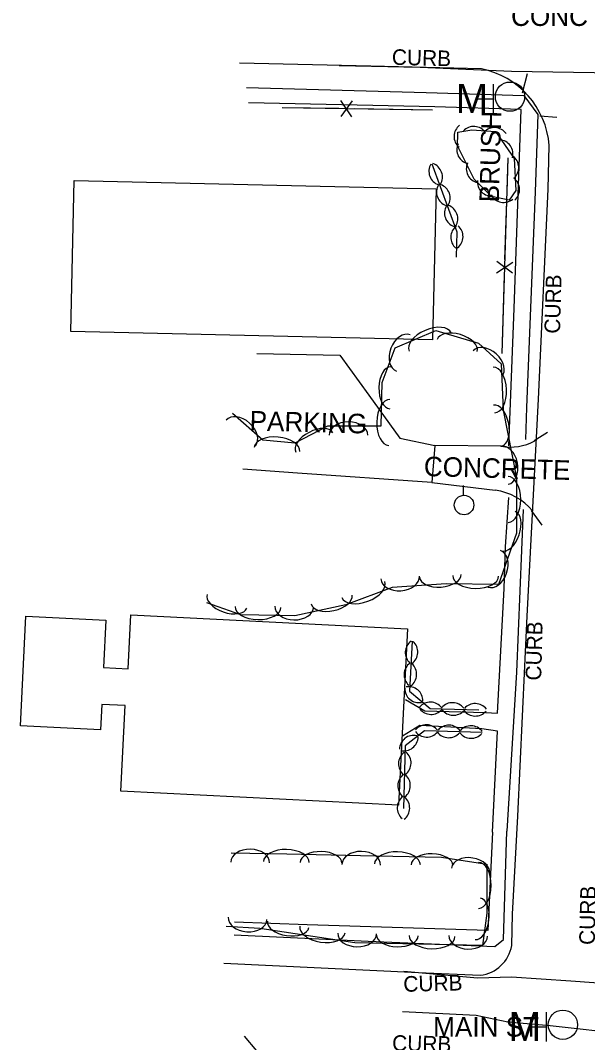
# Model space of a CAD drawing. Extents: x 978516 to 993312, y 1836504 to 1846212.
# Drawn here: x 992094.5 to 992239.7, y 1842621.1 to 1842882.7 of the extents above; entities that cross this region are included whole.
import ezdxf

# ---------------------------------------------------------------- set-up
doc = ezdxf.new("R2010")
doc.units = 0
for name, color, linetype in [('S_BUILDING', 7, 'Continuous'), ('S_CURB', 7, 'Continuous'), ('S_CURB_ANNOT', 7, 'Continuous'), ('S_EDGE_CONCRETE', 7, 'Continuous'), ('S_EDGE_PAVEMENT', 7, 'Continuous'), ('S_FENCE', 7, 'Continuous'), ('S_MANHOLE', 7, 'Continuous'), ('S_PARKING', 7, 'Continuous'), ('S_PARKING_ANNOT', 7, 'Continuous'), ('S_PAVEMENT_CROWN', 7, 'Continuous'), ('S_SIDEWALK', 7, 'Continuous'), ('S_SURVEY_TEXT_ANNOT', 7, 'Continuous'), ('S_TREE', 7, 'Continuous'), ('S_TREE_ANNOT', 7, 'Continuous'), ('S_UTILITY_POLE', 7, 'Continuous')]:
    doc.layers.add(name, color=color, linetype=linetype)

msp = doc.modelspace()

# ---------------------------------------------------------------- linework, layer by layer
at = {"layer": 'S_BUILDING'}
for points in [[(992108.3, 1842841.76), (992200.88, 1842839.63), (992199.99, 1842801.02), (992107.41, 1842803.15)], [(992193.56, 1842727.03), (992191.31, 1842681.9), (992120.22, 1842685.45), (992121.31, 1842707.35), (992115.32, 1842707.65), (992114.99, 1842701.14), (992094.51, 1842702.16), (992095.91, 1842730.23), (992116.4, 1842729.21), (992115.8, 1842717.1), (992122.05, 1842716.79), (992122.74, 1842730.56)]]:
    msp.add_lwpolyline(points, close=True, dxfattribs=at)
at = {"layer": 'S_CURB'}
for points in [[(992222.99, 1842864.19), (992224.29, 1842869.17)], [(992227.42, 1842858.29), (992231.78, 1842858.02)], [(992225.98, 1842775.22), (992229.42, 1842777.31)], [(992225.27, 1842757.31), (992227.97, 1842753.54)], [(992154.99, 1842618.96), (992151.88, 1842622.72)]]:
    msp.add_lwpolyline(points, dxfattribs=at)
at = {"layer": 'S_EDGE_CONCRETE'}
msp.add_lwpolyline([(992252.02, 1842869.15), (992236.11, 1842869.42), (992220.2, 1842869.69), (992196.79, 1842870.73), (992176.08, 1842871.13)], dxfattribs=at)
at = {"layer": 'S_EDGE_PAVEMENT'}
for points in [[(992212.49, 1842870.38), (992184.22, 1842871.04), (992150.61, 1842871.83)], [(992221.82, 1842679.02), (992224.24, 1842730.21), (992227.15, 1842785.83), (992229.6, 1842839.56), (992229.87, 1842850.77)], [(992220.3, 1842645.94), (992220.49, 1842653.95), (992221.82, 1842679.02)], [(992146.54, 1842641.46), (992196.41, 1842639.07), (992212.19, 1842638.33)], [(992312.47, 1842636.56), (992278.23, 1842636.46), (992264.45, 1842636.07), (992250.67, 1842635.69), (992235.42, 1842636.78), (992220.17, 1842637.86), (992211.47, 1842637.56), (992192.67, 1842639.26)]]:
    msp.add_lwpolyline(points, dxfattribs=at)
msp.add_arc((992211.17, 1842647.54), 9.26, 276.3138, 350.0156, dxfattribs=at)
msp.add_ellipse((992208.11, 1842848.99), major_axis=(-7.33, 20.57), ratio=0.999687, start_param=4.451759, end_param=5.738637, dxfattribs=at)
at = {"layer": 'S_FENCE'}
for p, q in [((992179.43, 1842862.17), (992176.5, 1842858.12)), ((992179.37, 1842858.08), (992176.56, 1842862.22)), ((992216.39, 1842818.15), (992220.57, 1842820.89)), ((992220.49, 1842818.02), (992216.48, 1842821.02))]:
    msp.add_line(p, q, dxfattribs=at)
for points in [[(992175.97, 1842860.18), (992161.47, 1842860.39)], [(992199.97, 1842859.82), (992161.47, 1842860.39)], [(992199.97, 1842859.82), (992179.97, 1842860.12)], [(992217.81, 1842797.53), (992219.35, 1842847.6)], [(992219.16, 1842841.51), (992219.35, 1842847.6)], [(992218.54, 1842821.52), (992219.16, 1842841.51)], [(992217.81, 1842797.53), (992218.42, 1842817.52)]]:
    msp.add_lwpolyline(points, dxfattribs=at)
at = {"layer": 'S_MANHOLE'}
for p, q in [((992215.62, 1842858.96), (992215.62, 1842866.46)), ((992211.44, 1842862.67), (992215.62, 1842862.67)), ((992229.16, 1842621.38), (992229.16, 1842628.89)), ((992224.98, 1842625.09), (992229.16, 1842625.09))]:
    msp.add_line(p, q, dxfattribs=at)
for centre in [(992219.82, 1842863.23), (992233.35, 1842625.65)]:
    msp.add_circle(centre, 3.75, dxfattribs=at)
at = {"layer": 'S_PARKING'}
for points in [[(992155.05, 1842797.52), (992176.25, 1842797.04), (992183.67, 1842786.78), (992191.65, 1842775.83), (992200.57, 1842773.9)], [(992217.55, 1842773.73), (992200.57, 1842773.9), (992199.84, 1842764.5), (992216.05, 1842762.51)], [(992199.84, 1842764.5), (992165.42, 1842766.83), (992151.47, 1842767.91)]]:
    msp.add_lwpolyline(points, dxfattribs=at)
for centre, major_axis, ratio, start_param, end_param in [((992219.8, 1842786.06), (13.07, -0.4), 0.957844, 4.568461, 5.249072), ((992213.8, 1842747.26), (11.45, 10.35), 0.997516, 6.248461, 6.97365)]:
    msp.add_ellipse(centre, major_axis=major_axis, ratio=ratio, start_param=start_param, end_param=end_param, dxfattribs=at)
at = {"layer": 'S_PAVEMENT_CROWN'}
msp.add_lwpolyline([(992302.02, 1842620.02), (992280.16, 1842622.61), (992265.07, 1842622.86), (992249.98, 1842623.12), (992230.08, 1842625.41), (992219.3, 1842626.3), (992211.18, 1842628), (992192.34, 1842628.93)], dxfattribs=at)
at = {"layer": 'S_SIDEWALK'}
for points in [[(992152.38, 1842865.54), (992198.33, 1842864.27), (992223.32, 1842863.56), (992226.91, 1842858.7), (992226.23, 1842838.84), (992224.02, 1842783.64), (992223.8, 1842775.46)], [(992219.53, 1842773.85), (992220.89, 1842809.01), (992222.7, 1842859.94), (992200.62, 1842860.62), (992152.87, 1842861.64)], [(992193.06, 1842708.95), (992198.01, 1842706.04), (992213.59, 1842705.62), (992216.64, 1842705.44), (992218.33, 1842737.32), (992218.65, 1842748.02), (992219.53, 1842760.59)], [(992223.22, 1842757.56), (992221.46, 1842715.87), (992218.98, 1842675.17)], [(992215.3, 1842674.98), (992216.58, 1842700.78), (992212.65, 1842701.44), (992196.76, 1842702.3), (992192.3, 1842699.49)], [(992149.19, 1842648.7), (992183.5, 1842647.05), (992215.93, 1842645.71), (992218.18, 1842647.49), (992218.98, 1842675.17)], [(992215.3, 1842674.98), (992214.12, 1842649.74), (992167.9, 1842651.26), (992149.32, 1842651.95)]]:
    msp.add_lwpolyline(points, dxfattribs=at)
at = {"layer": 'S_TREE'}
for points in [[(992206.41, 1842850.29), (992206.5, 1842854.16), (992210.06, 1842854.74), (992216.14, 1842854.32), (992220.93, 1842847.41), (992221.31, 1842839.23), (992219.6, 1842836.71), (992215.06, 1842837.68), (992210.66, 1842842.14), (992206.57, 1842850.34)], [(992199.58, 1842845.91), (992199.61, 1842845.82)], [(992199.82, 1842846.07), (992206.24, 1842828.63), (992206.06, 1842822.15)], [(992148.76, 1842782.2), (992156.57, 1842775.35), (992164.85, 1842774.59), (992173.19, 1842778.94), (992186.81, 1842778.97), (992187.07, 1842790.03), (992190.44, 1842798.9), (992200.86, 1842803.4), (992211.75, 1842800.14), (992217.6, 1842794.84), (992218.03, 1842783.01), (992221.45, 1842765.67), (992221.49, 1842751.5), (992216.88, 1842738.38), (992203.48, 1842738.56), (992189.64, 1842737.59), (992177.79, 1842733.13), (992164.77, 1842730.3), (992150.95, 1842730.58), (992142.23, 1842733.62)], [(992194.78, 1842723.85), (992194.09, 1842711.06), (992199.36, 1842706.64), (992211.85, 1842706.25)], [(992194.5, 1842723.8), (992194.5, 1842723.7)], [(992208.11, 1842706.09), (992208.21, 1842706.09)], [(992212.7, 1842700.51), (992197.94, 1842700.91), (992192.99, 1842697.08), (992192.55, 1842681.05)], [(992212.64, 1842700.79), (992212.54, 1842700.79)], [(992192.51, 1842689.66), (992192.5, 1842689.56)], [(992148.41, 1842669.69), (992162.71, 1842669.4), (992181.53, 1842669.01), (992202.32, 1842668.58), (992213.9, 1842666.75), (992213.89, 1842654.21), (992212.82, 1842645.96), (992200.56, 1842646.21), (992180.14, 1842646.62), (992155.78, 1842650.28), (992147.15, 1842650.81)]]:
    msp.add_lwpolyline(points, dxfattribs=at)
for centre, start, end in [((992209.14, 1842853.05), 127.7697, 229.3666), ((992210.55, 1842851.96), 35.2286, 136.8255), ((992215.83, 1842851.67), 35.2286, 136.8255), ((992216.93, 1842848.57), 343.9738, 85.5707), ((992209.85, 1842849.65), 155.7195, 257.3164), ((992218.41, 1842845.08), 311.8277, 53.4246), ((992202.7, 1842844.12), 149.4009, 250.9978), ((992198.9, 1842842.65), 329.4009, 70.9978), ((992212.28, 1842844.78), 155.7195, 257.3164), ((992215.13, 1842841.4), 173.8293, 275.4262), ((992218.63, 1842839.44), 311.8277, 53.4246), ((992204.65, 1842838.82), 149.4009, 250.9978), ((992200.88, 1842837.27), 329.4009, 70.9978), ((992218.25, 1842839.8), 207.1592, 308.7561), ((992206.69, 1842833.44), 149.4009, 250.9978), ((992202.83, 1842831.97), 329.4009, 70.9978), ((992208.3, 1842827.25), 127.647, 229.2439), ((992204.16, 1842827.44), 307.647, 49.2439), ((992196.66, 1842720.92), 126.0878, 227.6847), ((992192.59, 1842721.07), 306.0878, 47.6847), ((992196.36, 1842715.28), 126.0878, 227.6847), ((992192.28, 1842715.35), 306.0878, 47.6847), ((992196.51, 1842711.75), 179.214, 280.8109), ((992193.9, 1842708.56), 359.214, 100.8109), ((992199.44, 1842704.6), 37.4189, 139.0158), ((992205.1, 1842704.46), 37.4189, 139.0158), ((992210.89, 1842704.24), 37.4189, 139.0158), ((992199.64, 1842708.74), 217.4189, 319.0158), ((992205.3, 1842708.52), 217.4189, 319.0158), ((992210.95, 1842708.32), 217.4189, 319.0158), ((992198.42, 1842698.8), 37.647, 139.2439), ((992198.48, 1842702.93), 217.647, 319.2439), ((992204.13, 1842702.78), 217.647, 319.2439), ((992204.17, 1842698.7), 37.647, 139.2439), ((992209.86, 1842702.62), 217.647, 319.2439), ((992209.82, 1842698.55), 37.647, 139.2439), ((992195.16, 1842696.1), 76.8883, 178.4852), ((992192.68, 1842699.42), 256.8883, 358.4852), ((992194.92, 1842692.48), 127.647, 229.2439), ((992190.86, 1842692.67), 307.647, 49.2439), ((992194.74, 1842686.83), 127.647, 229.2439), ((992190.67, 1842686.88), 307.647, 49.2439), ((992194.59, 1842681.19), 127.647, 229.2439), ((992190.51, 1842681.15), 307.647, 49.2439)]:
    msp.add_arc(centre, 3.64, start, end, dxfattribs=at)
for centre, major_axis, ratio in [((992199.36, 1842800.44), (-5.39, -2.33), 0.55008), ((992192.5, 1842797.63), (-1.76, -4.63), 0.685311), ((992206.3, 1842799.56), (-5.12, 1.53), 0.540699), ((992214.04, 1842794.85), (-3.67, 3.33), 0.685311), ((992189.16, 1842788.71), (-0.12, -5.35), 0.540699), ((992215.72, 1842788.15), (-0.21, 5.86), 0.55008), ((992188.95, 1842779.84), (-0.14, -5.87), 0.55008), ((992216.65, 1842779.03), (-1.03, 5.25), 0.540699), ((992150.91, 1842777.14), (-3.73, 3.27), 0.685311), ((992169.72, 1842774.74), (-4.74, -2.47), 0.540699), ((992178.48, 1842776.57), (-4.96, -0.01), 0.685311), ((992160.19, 1842772.89), (-5.84, 0.53), 0.55008), ((992218.39, 1842768.86), (-0.96, 4.86), 0.685311), ((992219.34, 1842760.13), (-0.02, 5.87), 0.55008), ((992219.41, 1842751.99), (1.77, 5.04), 0.540699), ((992215.75, 1842742.35), (1.64, 4.67), 0.685311), ((992182.3, 1842737.09), (5.49, 2.07), 0.55008), ((992191.68, 1842740.13), (4.94, 0.35), 0.685311), ((992201.98, 1842740.58), (5.33, 0.37), 0.540699), ((992211.02, 1842740.58), (5.87, -0.08), 0.55008), ((992147.37, 1842734.07), (5.05, -1.76), 0.540699), ((992174.16, 1842734.51), (5.22, 1.13), 0.540699), ((992155.32, 1842732.61), (5.87, -0.12), 0.55008), ((992164.59, 1842732.69), (4.95, -0.1), 0.685311), ((992153.32, 1842667.21), (-4.95, 0.1), 0.685311), ((992162.58, 1842667.29), (-5.87, 0.12), 0.55008), ((992171.44, 1842667.1), (-5.35, 0.11), 0.540699), ((992181.74, 1842666.62), (-4.95, 0.1), 0.685311), ((992191, 1842666.69), (-5.87, 0.12), 0.55008), ((992199.87, 1842666.51), (-5.35, 0.11), 0.540699), ((992209.74, 1842664.99), (-4.89, 0.78), 0.685311), ((992211.78, 1842661.32), (0.01, 5.87), 0.55008), ((992211.56, 1842652.74), (0.69, 5.3), 0.540699), ((992152.65, 1842652.86), (4.95, -0.3), 0.685311), ((992163.04, 1842651.34), (5.29, -0.8), 0.540699), ((992171.81, 1842650.02), (5.8, -0.87), 0.55008), ((992180.7, 1842648.99), (4.95, -0.1), 0.685311), ((992191, 1842648.52), (5.35, -0.11), 0.540699), ((992199.87, 1842648.34), (5.87, -0.12), 0.55008), ((992209.13, 1842648.41), (4.95, -0.1), 0.685311)]:
    msp.add_ellipse(centre, major_axis=major_axis, ratio=ratio, start_param=3.141593, end_param=6.283185, dxfattribs=at)
at = {"layer": 'S_UTILITY_POLE'}
msp.add_line((992207.91, 1842761.22), (992207.91, 1842763.7), dxfattribs=at)
msp.add_circle((992208.06, 1842758.7), 2.5, dxfattribs=at)

# ---------------------------------------------------------------- texts
at = {"layer": 'S_CURB_ANNOT'}
for rotation, p in [(358.4454, (992189.54, 1842871.41)), (88.4454, (992232.61, 1842802.52)), (88.4454, (992227.78, 1842713.72)), (88.8373, (992241.52, 1842646.05)), (1.488, (992192.56, 1842634.07)), (358.8373, (992189.62, 1842619))]:
    msp.add_text('CURB', height=4, rotation=rotation, dxfattribs=at).set_placement(p)
at = {"layer": 'S_MANHOLE'}
for p in [(992205.93, 1842859.05), (992219.47, 1842621.48)]:
    msp.add_text('M', height=7.46, dxfattribs=at).set_placement(p)
at = {"layer": 'S_PARKING_ANNOT'}
for s, p in [('PARKING', (992153.12, 1842777.81)), ('CONCRETE', (992197.72, 1842766.13))]:
    msp.add_text(s, height=5, rotation=358.4454, dxfattribs=at).set_placement(p)
at = {"layer": 'S_SURVEY_TEXT_ANNOT'}
for s, p in [('CONC', (992220.09, 1842881.34)), ('MAIN ST', (992200.15, 1842622.61))]:
    msp.add_text(s, height=5, dxfattribs=at).set_placement(p)
at = {"layer": 'S_TREE_ANNOT'}
msp.add_text('BRUSH', height=5, rotation=88.4454, dxfattribs=at).set_placement((992216.97, 1842836.13))

doc.saveas('drawing.dxf')
